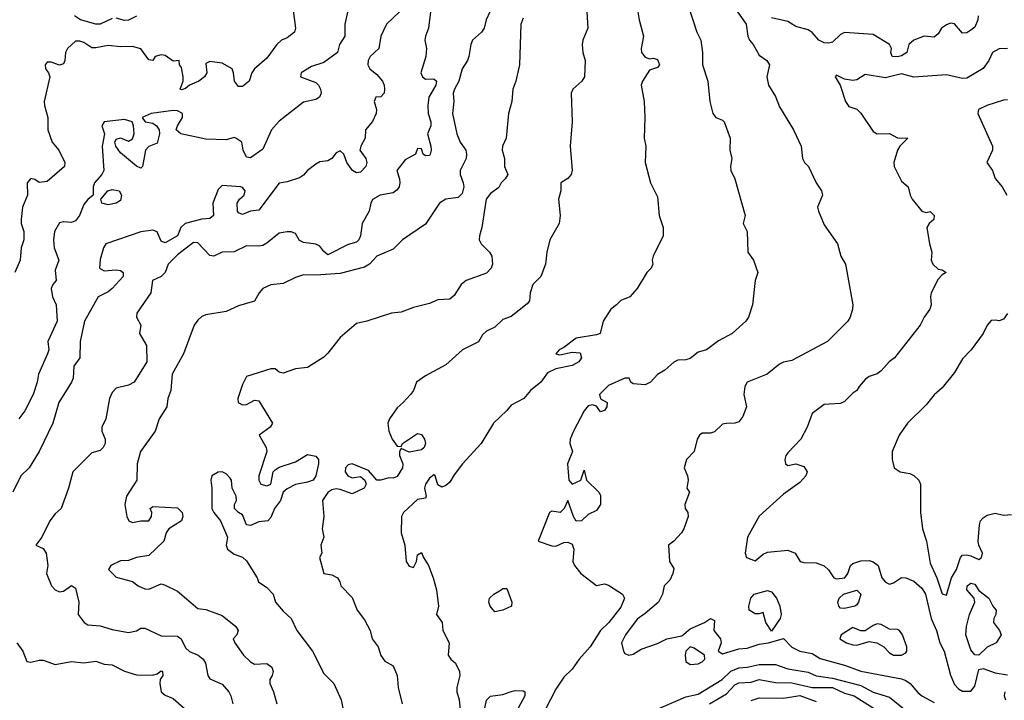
# Model space of a CAD drawing. Header units: metres. Extents: x -46681 to -43747, y -240911 to -237677.
# Tile 604 of 656: x -45928 to -45807, y -238532 to -238448. Entities that reach past the tile are written whole.
import ezdxf

# ---------------------------------------------------------------- set-up
doc = ezdxf.new("R2010")
doc.units = ezdxf.units.M
doc.layers.add('CONTOUR_INDEX', color=1, linetype='Continuous')
doc.layers.add('CONTOUR_INTER', color=3, linetype='Continuous')

msp = doc.modelspace()

# ---------------------------------------------------------------- linework, layer by layer
at = {"layer": 'CONTOUR_INDEX'}
for points, elevation in [([(-45888.06, -238447.02), (-45888.52, -238449.02), (-45888.53, -238450.52), (-45889.16, -238451.52), (-45889.44, -238452.52), (-45891.1, -238453.75), (-45892.6, -238454.22), (-45893.87, -238455.02), (-45893.98, -238455.52), (-45892.1, -238456.21), (-45891.77, -238456.52), (-45891.51, -238457.02), (-45891.43, -238457.52), (-45891.64, -238458.02), (-45892.1, -238458.29), (-45893.6, -238458.61), (-45896.6, -238460.96), (-45897.52, -238462.02), (-45898.6, -238464.41), (-45900.1, -238465.46), (-45900.6, -238465.38), (-45901.01, -238464.52), (-45901.17, -238463.52), (-45901.91, -238463.02), (-45902.1, -238462.96), (-45903.1, -238463.25), (-45905.6, -238463.16), (-45908.67, -238462.52), (-45909.25, -238462.02), (-45909.09, -238461.52), (-45908.46, -238460.52), (-45908.45, -238460.02), (-45909.1, -238459.7), (-45909.6, -238459.64), (-45912.32, -238460.02), (-45913.41, -238460.52), (-45913.05, -238461.02), (-45912.1, -238461.18), (-45911.66, -238461.52), (-45911.33, -238462.02), (-45911.28, -238462.52), (-45911.6, -238463.64), (-45912.6, -238464.07), (-45913.01, -238464.52), (-45913.38, -238466.52), (-45913.6, -238466.71), (-45914.1, -238466.47), (-45916.1, -238464.85), (-45916.66, -238464.02), (-45916.8, -238463.52), (-45916.6, -238463.17), (-45916.1, -238463), (-45915.1, -238463.41), (-45914.6, -238463.14), (-45914.39, -238462.52), (-45914.48, -238461.52), (-45914.67, -238461.02), (-45915.6, -238460.76), (-45918.1, -238461.04), (-45918.36, -238461.52), (-45918.04, -238462.52), (-45918.33, -238464.02), (-45918.13, -238467.02), (-45918.4, -238467.52), (-45919.3, -238468.52), (-45919.46, -238469.02), (-45919.44, -238470.02), (-45920.1, -238470.56), (-45920.6, -238471.18), (-45921.14, -238472.52), (-45921.6, -238473.2), (-45922.1, -238473.38), (-45923.1, -238473.33), (-45923.6, -238473.44), (-45924.19, -238474.52), (-45924.31, -238475.52), (-45924.24, -238476.52), (-45923.65, -238478.02), (-45924.1, -238479.24), (-45924.01, -238480.52), (-45924.42, -238481.02), (-45924.61, -238481.52), (-45924.45, -238482.52), (-45924.01, -238483.52), (-45923.88, -238485.52), (-45925.03, -238488.02), (-45924.89, -238489.02), (-45925.04, -238489.52), (-45926.17, -238492.02), (-45926.32, -238493.02), (-45926.81, -238494.52), (-45927.85, -238496.52), (-45928.58, -238497.52)], 100), ([(-45858.79, -238447.52), (-45858.68, -238449.52), (-45859.28, -238451.02), (-45859.34, -238451.52), (-45859.29, -238452.52), (-45858.99, -238453.52), (-45859.07, -238455.52), (-45859.39, -238456.02), (-45860.49, -238457.02), (-45860.69, -238457.52), (-45860.58, -238461.02), (-45860.85, -238464.02), (-45860.59, -238467.02), (-45860.72, -238467.52), (-45861.1, -238467.99), (-45861.97, -238468.52), (-45861.97, -238469.52), (-45862.26, -238470.52), (-45862.04, -238472.52), (-45862.17, -238473.52), (-45863.31, -238475.52), (-45863.7, -238477.02), (-45863.85, -238478.52), (-45864.43, -238480.02), (-45865.43, -238481.02), (-45865.73, -238482.02), (-45865.83, -238483.02), (-45866.1, -238483.38), (-45868.1, -238484.92), (-45869.1, -238485.32), (-45870.1, -238486.25), (-45871.1, -238486.73), (-45871.6, -238487.19), (-45872.1, -238488.05), (-45874.06, -238489.02), (-45876.1, -238490.86), (-45878.6, -238492.23), (-45879.7, -238493.02), (-45880.09, -238494.02), (-45880.45, -238494.52), (-45881.35, -238495.52), (-45882.1, -238496.14), (-45883.02, -238497.52), (-45883.24, -238498.02), (-45883.13, -238499.02), (-45882.69, -238500.02), (-45882.1, -238500.86), (-45881.6, -238500.9), (-45881.43, -238500.52), (-45879.6, -238499.29), (-45879.1, -238499.42), (-45878.74, -238500.02), (-45878.61, -238500.52), (-45878.79, -238501.02), (-45879.1, -238501.3), (-45880.6, -238501.6), (-45881.6, -238501.13), (-45881.79, -238501.52), (-45881.8, -238502.02), (-45881.41, -238503.02), (-45881.45, -238503.52), (-45882.1, -238504.59), (-45882.6, -238504.78), (-45883.1, -238504.74), (-45884.1, -238505.04), (-45884.6, -238505.05), (-45885.6, -238503.87), (-45887.6, -238503.04), (-45888.1, -238503.14), (-45888.43, -238503.52), (-45888.48, -238504.02), (-45888.15, -238504.52), (-45887.6, -238504.77), (-45886.6, -238504.58), (-45886.06, -238505.02), (-45885.89, -238505.52), (-45886.16, -238506.02), (-45887.6, -238506.7), (-45889.1, -238506.2), (-45889.6, -238506.12), (-45890.1, -238506.21), (-45890.6, -238506.57), (-45891.26, -238507.52), (-45891.09, -238509.52), (-45891.31, -238511.02), (-45891.11, -238512.02), (-45891.46, -238513.02), (-45891.35, -238514.02), (-45891.64, -238514.52), (-45891.12, -238516.52), (-45890.1, -238516.66), (-45889.42, -238517.02), (-45889.13, -238517.52), (-45889.02, -238518.02), (-45887.6, -238519.46), (-45887.02, -238521.02), (-45886.1, -238522.2), (-45885.39, -238523.52), (-45885.17, -238524.52), (-45884.42, -238525.52), (-45884.1, -238526.59), (-45883.6, -238527.26), (-45882.6, -238527.84), (-45882.28, -238528.52), (-45882.08, -238529.02), (-45881.95, -238530.52), (-45881.46, -238532.52)], 95), ([(-45807.1, -238458.33), (-45807.6, -238458.36), (-45809.64, -238459.02), (-45810.65, -238459.52), (-45810.74, -238460.02), (-45808.92, -238464.02), (-45808.92, -238464.52), (-45809.62, -238466.02), (-45808.92, -238467.02), (-45808.6, -238467.99), (-45807.74, -238469.02), (-45807.18, -238470.02)], 90), ([(-45917.64, -238469.52), (-45917.1, -238469.36), (-45916.26, -238469.52), (-45915.98, -238470.02), (-45916.1, -238470.7), (-45916.6, -238471.04), (-45917.6, -238471.21), (-45918.38, -238471.02), (-45918.5, -238470.52), (-45917.64, -238469.52)], 100), ([(-45807.1, -238484.59), (-45807.6, -238485.28), (-45808.1, -238485.49), (-45808.6, -238485.37), (-45809.1, -238485.45), (-45809.6, -238486), (-45810.1, -238487.02), (-45811.57, -238489.02), (-45812.6, -238490.13), (-45813.6, -238491.83), (-45815.1, -238493.71), (-45816.1, -238494.55), (-45817.1, -238495.77), (-45819.37, -238498.02), (-45820.39, -238499.52), (-45821.27, -238501.52), (-45821.27, -238502.52), (-45821, -238503.52), (-45820.28, -238504.02), (-45819.1, -238504.21), (-45818.6, -238504.45), (-45817.98, -238505.02), (-45817.77, -238505.52), (-45817.79, -238509.02), (-45817.52, -238511.02), (-45817.04, -238512.52), (-45816.6, -238515.22), (-45815.79, -238517.02), (-45815.1, -238519), (-45814.6, -238519.17), (-45813.97, -238517.02), (-45813.34, -238516.02), (-45812.85, -238514.52), (-45812.6, -238514.26), (-45812.1, -238514.2), (-45811.6, -238514.33), (-45810.6, -238514.8), (-45810.29, -238514.52), (-45810.15, -238514.02), (-45810.61, -238513.02), (-45810.71, -238512.52), (-45810.52, -238510.52), (-45810.4, -238510.02), (-45810.1, -238509.66), (-45809.6, -238509.34), (-45808.6, -238509.11), (-45807.6, -238509.34), (-45806.6, -238509.26)], 90), ([(-45838.6, -238532.09), (-45837.6, -238531.78), (-45834.6, -238531.82), (-45832.6, -238531.5), (-45830.6, -238532.24)], 95)]:
    msp.add_lwpolyline(points, dxfattribs=dict(at, elevation=elevation))
at = {"layer": 'CONTOUR_INTER'}
for points, elevation in [([(-45847.86, -238442.02), (-45845.28, -238450.02), (-45844.79, -238451.02), (-45844.56, -238452.52), (-45844.57, -238454.02), (-45843.91, -238456.02), (-45843.68, -238458.52), (-45843.3, -238460.02), (-45842.92, -238460.52), (-45842.1, -238460.84), (-45841.92, -238461.02), (-45841.16, -238463.02), (-45841.22, -238464.52), (-45840.98, -238465.52), (-45841.13, -238466.52), (-45841.08, -238467.02), (-45840.59, -238468.02), (-45839.31, -238472.52), (-45839.59, -238473.52), (-45839.08, -238474.52), (-45839, -238477.02), (-45838.31, -238478.02), (-45837.76, -238479.52), (-45838.08, -238480.52), (-45838.41, -238483.52), (-45838.93, -238485.02), (-45839.26, -238485.52), (-45840.93, -238487.02), (-45842.6, -238487.94), (-45844.06, -238489.02), (-45845.1, -238489.31), (-45846.1, -238490.11), (-45846.6, -238490.28), (-45847.6, -238490.3), (-45848.1, -238490.56), (-45849.19, -238491.52), (-45850.1, -238492.08), (-45850.96, -238493.02), (-45851.6, -238493.34), (-45853.1, -238493.21), (-45853.39, -238493.02), (-45853.6, -238492.5), (-45854.1, -238492.53), (-45856.1, -238493.41), (-45857.23, -238494.52), (-45857.1, -238495.05), (-45856.29, -238495.52), (-45856.31, -238496.02), (-45856.6, -238496.49), (-45857.1, -238496.65), (-45857.6, -238495.96), (-45858.1, -238495.79), (-45858.6, -238495.91), (-45859.1, -238496.53), (-45860.43, -238499.02), (-45860.83, -238500.02), (-45860.87, -238500.52), (-45860.53, -238501.52), (-45861.17, -238503.02), (-45861.01, -238505.02), (-45860.6, -238505.53), (-45859.5, -238505.02), (-45859.1, -238503.83), (-45858.83, -238505.02), (-45857.29, -238506.52), (-45857.1, -238506.89), (-45857.11, -238508.02), (-45857.6, -238508.76), (-45858.6, -238509.25), (-45859.44, -238510.02), (-45860.1, -238510.09), (-45860.44, -238509.52), (-45861.12, -238507.52), (-45861.56, -238508.52), (-45862.07, -238509.02), (-45863.1, -238508.83), (-45863.36, -238509.02), (-45864.77, -238512.52), (-45863.1, -238513.1), (-45862.6, -238513.14), (-45861.6, -238512.69), (-45861.1, -238512.64), (-45860.6, -238512.88), (-45860.39, -238513.52), (-45860.5, -238515.02), (-45860.28, -238515.52), (-45859.54, -238516.52), (-45857.6, -238517.96), (-45856.6, -238517.75), (-45856.1, -238517.93), (-45854.39, -238519.02), (-45854.16, -238519.52), (-45854.6, -238520.63), (-45856.09, -238522.52), (-45857.1, -238523.51), (-45858.36, -238525.52), (-45859.73, -238527.02), (-45860.6, -238528.26), (-45861.6, -238529.25), (-45862.6, -238530.72), (-45864.56, -238534.52)], 93), ([(-45852.86, -238445.52), (-45852.34, -238448.52), (-45851.8, -238450.52), (-45852.09, -238452.02), (-45852.07, -238452.52), (-45851.6, -238453.09), (-45851.1, -238453.31), (-45850.6, -238453.21), (-45850.1, -238453.39), (-45849.87, -238454.02), (-45850.1, -238454.37), (-45851.1, -238454.67), (-45851.95, -238456.02), (-45852.09, -238456.52), (-45851.75, -238458.52), (-45851.67, -238460.52), (-45851.75, -238463.02), (-45851.52, -238464.02), (-45851.6, -238466.02), (-45850.96, -238468.52), (-45850.1, -238470.24), (-45849.89, -238472.52), (-45849.41, -238474.02), (-45849.4, -238475.02), (-45850.65, -238477.52), (-45850.76, -238478.02), (-45850.69, -238478.52), (-45850.88, -238479.02), (-45851.4, -238479.52), (-45852.59, -238481.52), (-45853.49, -238482.52), (-45854.6, -238482.96), (-45855.12, -238483.52), (-45855.83, -238484.02), (-45856.76, -238485.52), (-45857.16, -238487.02), (-45857.6, -238487.21), (-45860.1, -238487.6), (-45861.6, -238488.74), (-45862.19, -238489.02), (-45862.6, -238489.52), (-45862.1, -238489.63), (-45860.6, -238489.3), (-45859.6, -238489.42), (-45859.44, -238490.02), (-45859.76, -238490.52), (-45860.6, -238490.96), (-45862.6, -238491.38), (-45863.6, -238491.84), (-45864.45, -238493.02), (-45865.69, -238494.02), (-45866.54, -238495.02), (-45868.1, -238495.83), (-45868.6, -238496.49), (-45870.27, -238498.02), (-45871.76, -238500.52), (-45874.07, -238503.02), (-45875.1, -238504.38), (-45875.6, -238505.3), (-45876.1, -238505.71), (-45876.6, -238505.91), (-45877.1, -238505.61), (-45877.4, -238504.52), (-45877.6, -238504.38), (-45878.1, -238504.78), (-45878.6, -238505.52), (-45878.75, -238506.02), (-45878.52, -238507.02), (-45878.6, -238507.26), (-45879.6, -238507.4), (-45881.32, -238509.02), (-45881.56, -238509.52), (-45881.61, -238511.52), (-45881.15, -238513.02), (-45880.97, -238515.02), (-45880.6, -238515.58), (-45880.1, -238515.78), (-45879.7, -238515.02), (-45879.6, -238514.2), (-45879.1, -238513.94), (-45878.87, -238514.52), (-45878.22, -238515.52), (-45877.66, -238517.02), (-45877.27, -238518.52), (-45877.03, -238520.52), (-45877.25, -238521.52), (-45876.56, -238522.52), (-45876.46, -238523.52), (-45875.7, -238525.02), (-45875.81, -238526.52), (-45875.48, -238527.02), (-45874.92, -238527.52), (-45874.43, -238528.52), (-45874.38, -238529.02), (-45874.74, -238530.52), (-45874.74, -238531.02), (-45874.47, -238532.02), (-45874.28, -238534.02)], 94), ([(-45881.79, -238447.52), (-45883.38, -238449.02), (-45884.11, -238450.52), (-45884.35, -238452.02), (-45885.42, -238453.02), (-45885.67, -238453.52), (-45885.68, -238454.02), (-45885.46, -238454.52), (-45884.6, -238455.2), (-45883.9, -238456.02), (-45883.68, -238456.52), (-45883.66, -238457.02), (-45883.68, -238457.52), (-45884.1, -238457.98), (-45884.71, -238458.02), (-45884.9, -238458.52), (-45884.62, -238459.52), (-45884.65, -238460.02), (-45885.1, -238460.99), (-45885.98, -238462.02), (-45886.03, -238463.02), (-45886.57, -238464.02), (-45886.66, -238464.52), (-45885.93, -238465.52), (-45885.83, -238466.02), (-45885.95, -238466.52), (-45886.6, -238467.21), (-45887.1, -238467.31), (-45887.59, -238467.02), (-45888.26, -238466.02), (-45888.65, -238465.02), (-45889.1, -238464.6), (-45889.6, -238464.83), (-45890.1, -238465.55), (-45890.6, -238465.82), (-45891.6, -238465.93), (-45892.1, -238466.22), (-45893.1, -238467.02), (-45893.6, -238467.6), (-45894.1, -238467.9), (-45895.6, -238468.41), (-45896.6, -238468.57), (-45899.1, -238471.88), (-45900.1, -238472.01), (-45901.1, -238472.41), (-45901.6, -238472.22), (-45901.7, -238472.02), (-45901.74, -238471.02), (-45901.45, -238470.52), (-45900.9, -238470.02), (-45900.75, -238469.52), (-45901.1, -238469.08), (-45901.31, -238469.02), (-45903.6, -238468.86), (-45904.1, -238469.34), (-45904.72, -238471.02), (-45904.66, -238472.52), (-45905.1, -238472.9), (-45906.1, -238472.99), (-45908.13, -238473.52), (-45908.68, -238474.02), (-45909.1, -238475.05), (-45910.6, -238475.91), (-45911.1, -238475.68), (-45911.6, -238474.54), (-45912.1, -238474.34), (-45913.6, -238474.56), (-45917.89, -238476.02), (-45918.17, -238476.52), (-45918.6, -238477.92), (-45918.65, -238479.02), (-45918.1, -238479.34), (-45916.6, -238479.2), (-45916.1, -238479.27), (-45915.76, -238479.52), (-45915.77, -238480.02), (-45917.1, -238481.52), (-45917.6, -238481.91), (-45918.82, -238482.52), (-45920.51, -238485.52), (-45921.05, -238488.02), (-45921.07, -238490.02), (-45921.84, -238491.02), (-45921.9, -238492.52), (-45922.1, -238492.99), (-45923.66, -238495.52), (-45924.41, -238498.02), (-45926.07, -238501.52), (-45927.32, -238503.52), (-45928.33, -238504.52), (-45929.3, -238506.52)], 99), ([(-45894.89, -238447.02), (-45894.6, -238449.52), (-45894.71, -238450.02), (-45895.6, -238450.73), (-45896.32, -238451.02), (-45896.86, -238451.52), (-45898.1, -238453.2), (-45899.61, -238454.52), (-45899.95, -238455.02), (-45900.29, -238456.02), (-45901.1, -238456.71), (-45901.6, -238456.68), (-45902.08, -238456.02), (-45902.19, -238455.02), (-45902.37, -238454.52), (-45903.6, -238453.82), (-45905.1, -238453.63), (-45905.6, -238453.88), (-45905.48, -238455.02), (-45905.75, -238455.52), (-45906.48, -238456.02), (-45907.59, -238456.52), (-45908.1, -238456.93), (-45908.6, -238457.12), (-45908.76, -238457.02), (-45908.38, -238456.02), (-45908.37, -238455.52), (-45908.6, -238454.38), (-45908.82, -238454.02), (-45908.86, -238453.52), (-45909.6, -238453.58), (-45910.6, -238452.89), (-45911.1, -238452.79), (-45911.84, -238453.02), (-45912.1, -238453.51), (-45912.6, -238453.4), (-45913.6, -238452.08), (-45914.6, -238451.79), (-45916.1, -238451.83), (-45917.6, -238451.64), (-45919.1, -238451.94), (-45919.6, -238451.94), (-45920.6, -238451.3), (-45921.1, -238451.12), (-45921.6, -238451.12), (-45922.6, -238452.03), (-45922.85, -238452.52), (-45922.91, -238453.52), (-45923.1, -238453.9), (-45923.6, -238454.06), (-45924.6, -238453.72), (-45925.1, -238453.7), (-45925.35, -238454.02), (-45925.29, -238454.52), (-45924.93, -238455.02), (-45924.79, -238455.52), (-45925.46, -238458.52), (-45925.44, -238459.02), (-45925.03, -238460.52), (-45925.01, -238462.02), (-45924.47, -238463.52), (-45923.65, -238464.52), (-45922.94, -238466.02), (-45922.98, -238466.52), (-45925.1, -238468.35), (-45926.1, -238468.48), (-45926.6, -238468.11), (-45927.1, -238467.99), (-45927.54, -238468.52), (-45927.52, -238470.02), (-45928.13, -238471.52), (-45928.28, -238473.02), (-45928.29, -238473.52), (-45927.98, -238474.52), (-45927.95, -238475.52), (-45928.3, -238476.52), (-45928.43, -238478.02), (-45929.07, -238479.52)], 101), ([(-45878.01, -238447.52), (-45878.23, -238449.52), (-45878.61, -238450.52), (-45878.67, -238451.02), (-45878.49, -238452.02), (-45878.55, -238453.02), (-45879.18, -238455.02), (-45878.99, -238455.52), (-45878.6, -238455.8), (-45877.6, -238455.74), (-45877.26, -238456.02), (-45877.32, -238456.52), (-45878.19, -238458.02), (-45878.34, -238459.02), (-45878.27, -238460.02), (-45877.95, -238461.02), (-45877.96, -238461.52), (-45878.38, -238462.52), (-45877.97, -238464.02), (-45877.91, -238464.52), (-45878.02, -238465.02), (-45878.1, -238465.16), (-45878.6, -238465.21), (-45878.91, -238465.02), (-45879.1, -238464.34), (-45879.6, -238464.29), (-45879.84, -238465.02), (-45881.1, -238465.71), (-45882.12, -238467.02), (-45881.79, -238468.02), (-45881.75, -238468.52), (-45881.84, -238469.02), (-45882.1, -238469.4), (-45882.6, -238469.74), (-45884.18, -238470.02), (-45885.1, -238470.56), (-45885.32, -238471.02), (-45885.53, -238472.02), (-45886.37, -238473.52), (-45886.6, -238475.02), (-45886.79, -238475.52), (-45887.1, -238475.82), (-45888.1, -238476.1), (-45890.6, -238477.36), (-45891.1, -238476.97), (-45891.6, -238476.32), (-45892.1, -238476.07), (-45893.6, -238475.87), (-45894.1, -238475.61), (-45894.6, -238474.76), (-45895.1, -238474.56), (-45895.6, -238474.53), (-45896.6, -238474.71), (-45898.1, -238475.93), (-45898.6, -238476.2), (-45899.1, -238476.3), (-45900.6, -238476.28), (-45902.1, -238477.01), (-45903.6, -238477.05), (-45904.6, -238477.51), (-45905.1, -238477.43), (-45906.6, -238475.88), (-45907.1, -238475.87), (-45909.1, -238477.35), (-45910.21, -238478.52), (-45910.6, -238479.55), (-45911.1, -238480.03), (-45912.17, -238480.52), (-45912.36, -238482.02), (-45914.07, -238484.52), (-45914.11, -238485.02), (-45913.6, -238486.02), (-45913.76, -238487.02), (-45912.91, -238488.52), (-45912.85, -238490.52), (-45914.41, -238493.02), (-45915.1, -238493.37), (-45916.6, -238493.72), (-45917.1, -238494.27), (-45917.43, -238495.02), (-45917.88, -238497.52), (-45918.39, -238498.52), (-45918.37, -238499.02), (-45917.99, -238500.02), (-45917.99, -238500.52), (-45918.2, -238501.02), (-45918.6, -238501.4), (-45919.6, -238501.68), (-45921.94, -238504.02), (-45922.48, -238506.02), (-45923.38, -238508.52), (-45924.1, -238509.17), (-45924.77, -238510.02), (-45925.74, -238512.02), (-45926.48, -238513.02), (-45925.6, -238513.43), (-45925.24, -238514.02), (-45925, -238515.52), (-45925.17, -238516.52), (-45924.57, -238518.02), (-45924.1, -238518.49), (-45923.6, -238518.76), (-45923.1, -238518.66), (-45922.1, -238517.99), (-45921.6, -238518.3), (-45921.19, -238520.02), (-45921.29, -238521.52), (-45920.55, -238522.52), (-45920.1, -238522.81), (-45918.6, -238522.94), (-45917.1, -238523.39), (-45915.1, -238523.76), (-45914.1, -238523.53), (-45913.6, -238523.2), (-45913.1, -238523.21), (-45911.1, -238524.16), (-45909.1, -238524.21), (-45908.65, -238524.52), (-45908.1, -238525.64), (-45907.6, -238526.07), (-45906.55, -238526.52), (-45905.91, -238527.02), (-45905.66, -238527.52), (-45905.37, -238529.02), (-45905.1, -238529.43), (-45903.6, -238530.08), (-45902.78, -238531.02), (-45902.51, -238531.52), (-45902.29, -238532.52)], 98), ([(-45917.1, -238448.34), (-45918.6, -238449.04), (-45919.1, -238449.03), (-45921.01, -238448.52), (-45921.73, -238448.02)], 102), ([(-45870.69, -238447.52), (-45871.17, -238448.52), (-45871.4, -238449.52), (-45871.71, -238450.02), (-45872.85, -238451.02), (-45873.04, -238451.52), (-45873.28, -238453.02), (-45873.46, -238453.52), (-45874.11, -238454.52), (-45874.52, -238456.02), (-45875.06, -238457.02), (-45875.19, -238457.52), (-45875.13, -238458.52), (-45875.27, -238460.02), (-45874.77, -238462.52), (-45874.34, -238463.52), (-45873.65, -238464.52), (-45873.55, -238465.02), (-45873.6, -238465.55), (-45874.35, -238467.02), (-45874.34, -238467.52), (-45873.97, -238468.52), (-45873.91, -238469.02), (-45874.1, -238469.83), (-45874.6, -238470.34), (-45876.1, -238470.51), (-45876.9, -238471.02), (-45878.6, -238473.62), (-45881.42, -238475.52), (-45882.6, -238476.66), (-45884.6, -238477.55), (-45885.48, -238478.52), (-45886.1, -238478.87), (-45889.1, -238479.66), (-45892.1, -238479.87), (-45893.6, -238479.84), (-45894.6, -238480.15), (-45896.1, -238480.88), (-45897.6, -238481.06), (-45898.61, -238481.52), (-45899.05, -238482.02), (-45899.6, -238483.06), (-45901.6, -238483.62), (-45903.1, -238484.32), (-45905.6, -238484.75), (-45906.1, -238484.94), (-45906.6, -238485.37), (-45907.02, -238486.02), (-45908.33, -238489.52), (-45909.72, -238492.02), (-45909.91, -238494.02), (-45910.26, -238495.02), (-45910.38, -238496.02), (-45911.33, -238497.52), (-45911.82, -238499.02), (-45913.61, -238501.52), (-45914.05, -238503.02), (-45914.07, -238505.02), (-45915.33, -238507.02), (-45915.56, -238508.02), (-45915.3, -238509.52), (-45915.05, -238510.02), (-45914.6, -238510.22), (-45913.6, -238510.04), (-45912.6, -238510.03), (-45912.26, -238509.52), (-45912.23, -238509.02), (-45912.43, -238508.52), (-45912.1, -238508.29), (-45909.1, -238508.43), (-45908.52, -238509.02), (-45908.42, -238509.52), (-45908.58, -238510.02), (-45910.16, -238511.02), (-45910.46, -238511.52), (-45910.76, -238512.52), (-45912.6, -238514.27), (-45914.1, -238514.52), (-45915.1, -238514.91), (-45916.1, -238514.95), (-45917.29, -238515.52), (-45917.56, -238516.02), (-45916.6, -238516.96), (-45914.6, -238517.47), (-45913.9, -238518.02), (-45913.1, -238518.4), (-45912.6, -238518.41), (-45911.1, -238517.78), (-45910.6, -238517.95), (-45909.1, -238518.66), (-45906.6, -238520.81), (-45905.6, -238520.92), (-45903.6, -238521.65), (-45901.9, -238523.02), (-45901.61, -238523.52), (-45901.78, -238524.02), (-45902.25, -238524.52), (-45902.04, -238525.02), (-45900.98, -238526.52), (-45900.1, -238527.35), (-45899.6, -238527.64), (-45898.1, -238527.56), (-45897.5, -238528.02), (-45897.33, -238528.52), (-45897.44, -238529.02), (-45897.73, -238529.52), (-45897.75, -238530.02), (-45897.27, -238531.02), (-45896.88, -238532.52)], 97), ([(-45914.1, -238448.05), (-45915.1, -238448.53), (-45915.6, -238448.57), (-45916.6, -238448.32)], 102), ([(-45840.28, -238447.52), (-45839.19, -238449.02), (-45839.01, -238450.52), (-45838.78, -238451.02), (-45838.34, -238451.52), (-45837.6, -238452.86), (-45836.68, -238453.52), (-45836.33, -238454.02), (-45836.66, -238455.52), (-45836.46, -238456.52), (-45835.6, -238457.92), (-45835.1, -238459.19), (-45833.39, -238462.02), (-45832.46, -238464.02), (-45832.28, -238465.52), (-45832.02, -238466.02), (-45831.53, -238466.52), (-45830.62, -238468.52), (-45829.94, -238469.52), (-45829.83, -238470.02), (-45830.42, -238471.52), (-45830.32, -238472.02), (-45829.6, -238473.7), (-45827.99, -238476.02), (-45827.59, -238477.52), (-45826.98, -238478.52), (-45826.11, -238483.52), (-45826.14, -238484.02), (-45826.43, -238485.02), (-45826.71, -238485.52), (-45829.21, -238488.02), (-45833.6, -238490.35), (-45834.6, -238490.54), (-45835.1, -238490.78), (-45836.61, -238492.02), (-45839.08, -238493.02), (-45839.36, -238493.52), (-45839.51, -238494.52), (-45839.17, -238496.02), (-45839.6, -238497.2), (-45840.1, -238497.87), (-45840.6, -238498.05), (-45841.6, -238498.06), (-45842.1, -238498.18), (-45843.1, -238499.1), (-45843.6, -238499.27), (-45844.6, -238499.26), (-45844.95, -238499.52), (-45845.21, -238500.02), (-45845.61, -238501.52), (-45846.55, -238502.52), (-45846.83, -238503.52), (-45846.4, -238504.52), (-45846.34, -238505.02), (-45846.48, -238506.02), (-45846.17, -238506.52), (-45846.75, -238508.02), (-45846.68, -238508.52), (-45846.37, -238509.02), (-45846.35, -238509.52), (-45846.85, -238511.02), (-45847.14, -238511.52), (-45848.1, -238512.55), (-45848.76, -238513.02), (-45848.63, -238515.02), (-45848.1, -238515.88), (-45848.21, -238516.52), (-45848.6, -238517.3), (-45849.27, -238518.02), (-45849.47, -238519.02), (-45849.96, -238520.02), (-45851.6, -238521.43), (-45852.6, -238522.1), (-45854.02, -238524.02), (-45854.54, -238525.02), (-45854.29, -238526.02), (-45854.1, -238526.32), (-45853.64, -238526.52), (-45853.1, -238526.41), (-45852.1, -238525.81), (-45850.1, -238525.08), (-45848.94, -238524.52), (-45847.1, -238524.14), (-45846.1, -238523.28), (-45844.31, -238522.52), (-45843.6, -238522.04), (-45843.1, -238522.26), (-45843.19, -238523.52), (-45842.37, -238524.52), (-45842.27, -238525.02), (-45842.65, -238526.02), (-45842.1, -238526.37), (-45840.1, -238525.76), (-45839.1, -238525.69), (-45837.6, -238525.16), (-45836.44, -238525.02), (-45834.6, -238524.48), (-45833.6, -238525.53), (-45832.59, -238526.02), (-45831.1, -238526.34), (-45830.1, -238526.95), (-45827.1, -238527.74), (-45825.1, -238528.51), (-45820.1, -238529.45), (-45819.6, -238529.64), (-45819.05, -238530.02), (-45818.1, -238531.13), (-45817.61, -238531.52), (-45816.1, -238532.35)], 92), ([(-45810.68, -238448.02), (-45810.75, -238448.52), (-45811.1, -238449.4), (-45811.6, -238449.78), (-45812.1, -238450.12), (-45812.6, -238450.15), (-45813.6, -238448.99), (-45814.1, -238448.93), (-45814.6, -238449.11), (-45815.19, -238449.52), (-45815.6, -238450.21), (-45816.1, -238450.63), (-45817.33, -238450.52), (-45818.6, -238451), (-45819.23, -238451.52), (-45819.44, -238452.52), (-45820.1, -238452.93), (-45820.6, -238453.07), (-45821.25, -238453.02), (-45821.41, -238452.52), (-45821.34, -238452.02), (-45821.61, -238451.52), (-45823.6, -238450.31), (-45827.1, -238450.07), (-45827.6, -238450.32), (-45828.6, -238451.26), (-45829.1, -238451.38), (-45829.6, -238451.32), (-45830.27, -238451.02), (-45831.1, -238450.08), (-45831.6, -238449.74), (-45833.1, -238449.34), (-45834.1, -238448.72), (-45836.1, -238448.25)], 92), ([(-45866.6, -238448.29), (-45866.91, -238449.02), (-45867.06, -238454.02), (-45867.49, -238456.02), (-45867.88, -238457.02), (-45868, -238458.52), (-45868.4, -238460.02), (-45868.69, -238463.02), (-45869.13, -238464.02), (-45869.18, -238464.52), (-45868.88, -238465.52), (-45868.9, -238466.52), (-45868.51, -238467.52), (-45868.8, -238468.02), (-45869.31, -238468.52), (-45869.6, -238469.11), (-45870.6, -238469.84), (-45871.16, -238470.52), (-45871.7, -238474.02), (-45871.97, -238475.02), (-45872.01, -238475.52), (-45871.77, -238476.02), (-45870.74, -238477.02), (-45870.46, -238477.52), (-45870.38, -238478.52), (-45870.55, -238479.02), (-45871.1, -238479.62), (-45873.6, -238480.53), (-45874.22, -238481.02), (-45875.1, -238482.34), (-45875.6, -238482.8), (-45877.1, -238482.89), (-45878.1, -238483.34), (-45880.1, -238483.82), (-45881.6, -238484.41), (-45882.79, -238484.52), (-45885.83, -238485.52), (-45887.1, -238485.79), (-45889.1, -238487.5), (-45890.6, -238489.45), (-45891.1, -238489.92), (-45893.1, -238491.21), (-45894.6, -238491.37), (-45896.1, -238491.91), (-45896.6, -238491.79), (-45897.1, -238491.38), (-45897.6, -238491.35), (-45900.6, -238492.32), (-45901.1, -238493.29), (-45901.65, -238495.02), (-45901.63, -238495.52), (-45901.1, -238495.78), (-45900.6, -238495.74), (-45899.6, -238495.21), (-45899.1, -238495.28), (-45897.42, -238498.02), (-45897.7, -238498.52), (-45899.04, -238499.52), (-45898.17, -238501.02), (-45898.1, -238501.52), (-45899.08, -238504.52), (-45899.08, -238505.02), (-45898.83, -238505.52), (-45898.1, -238505.72), (-45897.6, -238505.53), (-45897.34, -238504.02), (-45897.1, -238503.78), (-45896.6, -238503.46), (-45894.6, -238502.79), (-45893.1, -238501.9), (-45892.1, -238502.11), (-45891.74, -238502.52), (-45891.74, -238503.02), (-45892.09, -238504.52), (-45892.42, -238505.02), (-45893.1, -238505.29), (-45894.6, -238505.58), (-45895.6, -238506.09), (-45896.1, -238506.51), (-45896.44, -238507.52), (-45897.16, -238508.52), (-45897.6, -238509.61), (-45897.98, -238510.02), (-45899.1, -238510.16), (-45900.1, -238510.6), (-45900.6, -238510.51), (-45901.1, -238509.31), (-45901.6, -238509.02), (-45902.06, -238508.52), (-45902.07, -238508.02), (-45901.85, -238507.52), (-45901.88, -238507.02), (-45902.35, -238506.02), (-45902.44, -238505.02), (-45902.6, -238504.79), (-45903.1, -238504.28), (-45903.6, -238504.03), (-45904.1, -238504.06), (-45904.86, -238504.52), (-45904.98, -238505.02), (-45904.85, -238506.02), (-45904.85, -238508.52), (-45904.62, -238509.02), (-45903.78, -238510.02), (-45902.94, -238512.02), (-45903.1, -238513.02), (-45902.93, -238513.52), (-45902.1, -238514.11), (-45901.1, -238514.5), (-45900.6, -238514.96), (-45899.3, -238517.02), (-45899.13, -238517.52), (-45898.1, -238518.23), (-45897.34, -238519.02), (-45897.03, -238520.02), (-45896.1, -238521.13), (-45895.11, -238522.02), (-45894.41, -238523.52), (-45892.51, -238526.02), (-45891.1, -238528.8), (-45889.88, -238530.02), (-45888.95, -238532.02), (-45888.46, -238534.52)], 96), ([(-45807.1, -238452.02), (-45808.1, -238452.08), (-45808.95, -238452.52), (-45809.37, -238453.52), (-45810.1, -238454.49), (-45812.1, -238455.68), (-45812.6, -238455.72), (-45814.6, -238455.28), (-45818.6, -238455.55), (-45820.1, -238455.15), (-45822.1, -238455.65), (-45824.6, -238455.2), (-45825.6, -238455.87), (-45826.1, -238455.96), (-45827.1, -238455.8), (-45828.1, -238455.3), (-45828.25, -238455.52), (-45827.67, -238456.52), (-45827, -238458.52), (-45826.6, -238459.16), (-45825.6, -238459.46), (-45825.1, -238459.95), (-45823.6, -238462.23), (-45823.1, -238462.51), (-45821.6, -238462.48), (-45820.6, -238463), (-45819.32, -238463.02), (-45820.32, -238464.02), (-45820.62, -238464.52), (-45821.07, -238466.02), (-45821.03, -238466.52), (-45820.1, -238468.31), (-45819.31, -238469.02), (-45819.07, -238470.02), (-45818.81, -238470.52), (-45817.6, -238472.02), (-45817.1, -238472.15), (-45816.6, -238472.06), (-45816.12, -238472.52), (-45816.14, -238473.02), (-45816.7, -238473.52), (-45816.99, -238474.02), (-45816.69, -238476.02), (-45816.4, -238477.02), (-45816.49, -238478.02), (-45816.26, -238478.52), (-45815.6, -238479.14), (-45815.1, -238479.21), (-45814.62, -238479.52), (-45815.1, -238479.82), (-45815.6, -238480.36), (-45816.48, -238482.02), (-45816.57, -238482.52), (-45816.46, -238483.52), (-45816.63, -238484.02), (-45817.35, -238485.02), (-45817.82, -238486.02), (-45820.98, -238490.02), (-45821.63, -238490.52), (-45822.6, -238491.61), (-45823.1, -238491.97), (-45824.1, -238492.32), (-45824.6, -238492.67), (-45825.33, -238493.52), (-45825.59, -238494.02), (-45826.1, -238494.37), (-45827.1, -238495.39), (-45827.6, -238495.61), (-45829.6, -238495.74), (-45831.1, -238496.87), (-45831.71, -238498.52), (-45832.5, -238500.02), (-45834.1, -238501.68), (-45834.34, -238502.02), (-45834.46, -238502.52), (-45834.38, -238503.02), (-45834.1, -238503.22), (-45833.1, -238503.05), (-45832.1, -238503.38), (-45831.71, -238504.02), (-45831.87, -238504.52), (-45832.6, -238505.32), (-45834.6, -238506.74), (-45837.6, -238509.46), (-45839.05, -238512.02), (-45839.32, -238514.02), (-45839.17, -238514.52), (-45838.1, -238514.93), (-45837.1, -238514.11), (-45836.6, -238513.87), (-45834.1, -238513.64), (-45833.17, -238514.02), (-45832.57, -238515.02), (-45832.1, -238515.15), (-45830.6, -238515.19), (-45829.6, -238515.57), (-45829.1, -238516.05), (-45828.43, -238517.02), (-45828.1, -238517.17), (-45827.06, -238517.02), (-45826.7, -238516.52), (-45826.38, -238515.52), (-45826.1, -238515.26), (-45825.1, -238514.95), (-45824.1, -238514.9), (-45823.6, -238515.05), (-45823, -238515.52), (-45822.54, -238517.02), (-45822.1, -238517.57), (-45821.6, -238517.8), (-45821.1, -238517.65), (-45820.1, -238516.98), (-45819.6, -238517.03), (-45818.6, -238517.43), (-45817.6, -238518.31), (-45817.17, -238519.02), (-45816.46, -238522.02), (-45815.82, -238523.52), (-45815.4, -238525.02), (-45814.87, -238526.02), (-45814.1, -238528.99), (-45813.6, -238530.14), (-45813.1, -238530.68), (-45812.6, -238530.95), (-45811.6, -238530.94), (-45811.1, -238530.32), (-45810.6, -238528.3), (-45810.1, -238528.18), (-45808.6, -238528.7), (-45807.1, -238528.94)], 91), ([(-45812.03, -238518.02), (-45811.6, -238517.69), (-45811.1, -238517.79), (-45810.6, -238518.6), (-45809.39, -238519.52), (-45808.91, -238520.52), (-45808.48, -238521.02), (-45808.53, -238521.52), (-45808.79, -238522.02), (-45808.8, -238522.52), (-45808.06, -238523.52), (-45807.87, -238524.02), (-45808.48, -238525.02), (-45809.6, -238525.53), (-45810.6, -238526.55), (-45811.1, -238526.49), (-45811.6, -238525.87), (-45812.22, -238524.02), (-45812.12, -238523.02), (-45811.75, -238521.52), (-45811.12, -238520.02), (-45811.19, -238519.52), (-45812.1, -238518.52), (-45812.03, -238518.02)], 91), ([(-45869.31, -238518.52), (-45869.1, -238518.36), (-45868.6, -238518.34), (-45867.99, -238520.02), (-45868.03, -238520.52), (-45869.1, -238521.02), (-45870.1, -238521.2), (-45870.68, -238520.52), (-45870.82, -238520.02), (-45870.76, -238519.52), (-45870.22, -238519.02), (-45869.31, -238518.52)], 94), ([(-45838.23, -238519.02), (-45836.6, -238518.59), (-45836.1, -238518.75), (-45835.49, -238519.52), (-45835.08, -238520.52), (-45834.92, -238521.52), (-45835.01, -238522.02), (-45836.1, -238523.59), (-45836.8, -238522.52), (-45837.1, -238521.27), (-45837.6, -238521.45), (-45838.1, -238521.45), (-45838.85, -238521.02), (-45838.87, -238520.52), (-45838.65, -238519.52), (-45838.23, -238519.02)], 92), ([(-45827.24, -238519.02), (-45825.6, -238518.54), (-45825.12, -238519.02), (-45825.38, -238520.02), (-45825.6, -238520.34), (-45825.86, -238520.52), (-45827.1, -238520.81), (-45827.6, -238520.77), (-45827.83, -238520.52), (-45827.92, -238520.02), (-45827.79, -238519.52), (-45827.24, -238519.02)], 92), ([(-45823.6, -238522.88), (-45824.6, -238523.53), (-45825.1, -238523.56), (-45826.1, -238523.13), (-45827.54, -238524.02), (-45827.7, -238524.52), (-45826.87, -238525.02), (-45826.1, -238525.28), (-45825.6, -238525.31), (-45824.1, -238524.85), (-45823.13, -238525.02), (-45822.28, -238525.52), (-45821.6, -238526.25), (-45821.1, -238526.55), (-45820.1, -238526.52), (-45819.6, -238526.24), (-45819.45, -238526.02), (-45819.45, -238525.52), (-45820, -238524.02), (-45820.36, -238523.52), (-45820.6, -238523.37), (-45821.6, -238523.35), (-45822.6, -238522.78), (-45823.1, -238522.7), (-45823.6, -238522.88)], 91), ([(-45928.81, -238525.02), (-45928.09, -238526.02), (-45927.6, -238527.32), (-45927.1, -238527.39), (-45926.1, -238527.13), (-45925.6, -238527.13), (-45924.1, -238527.69), (-45922.1, -238527.29), (-45920.6, -238527.49), (-45919.1, -238527.28), (-45918.1, -238527.65), (-45917.1, -238527.73), (-45915.6, -238528.49), (-45914.1, -238528.95), (-45912.1, -238528.98), (-45911.6, -238528.83), (-45911.1, -238528.45), (-45910.94, -238528.52), (-45910.87, -238529.02), (-45911.2, -238529.52), (-45911.26, -238530.02), (-45911.08, -238531.02), (-45910.6, -238531.43), (-45909.6, -238531.85), (-45908.28, -238533.02)], 99), ([(-45846.1, -238525.49), (-45846.6, -238526.02), (-45846.69, -238526.52), (-45846.6, -238527.3), (-45846.1, -238527.67), (-45845.1, -238527.58), (-45844.6, -238527.34), (-45844.3, -238527.02), (-45844.34, -238526.52), (-45845.6, -238525.66), (-45846.1, -238525.49)], 92), ([(-45850.6, -238533.38), (-45846.6, -238531.63), (-45845.1, -238531.33), (-45842.15, -238529.52), (-45841.1, -238528.51), (-45840.1, -238528.09), (-45839.1, -238528.02), (-45837.6, -238527.67), (-45835.6, -238527.69), (-45834.1, -238528.22), (-45831.6, -238528.63), (-45830.6, -238529.05), (-45828.6, -238529.35), (-45825.1, -238530.24), (-45823.6, -238531.09), (-45821.6, -238531.67), (-45818.09, -238534.52)], 93), ([(-45843.7, -238532.52), (-45841.6, -238531.26), (-45840.6, -238530.18), (-45840.1, -238529.91), (-45838.6, -238529.84), (-45837.6, -238529.5), (-45835.6, -238529.9), (-45833.6, -238529.92), (-45831.1, -238530.48), (-45828.6, -238530.5), (-45827.1, -238531.18), (-45825.95, -238531.52), (-45821.24, -238534.52)], 94), ([(-45868.22, -238531.02), (-45867.6, -238530.86), (-45866.6, -238530.91), (-45866.39, -238531.02), (-45866.39, -238531.52), (-45867.21, -238533.02), (-45867.49, -238534.52), (-45867.99, -238536.02), (-45867.77, -238536.52), (-45867.16, -238537.02), (-45867.02, -238537.52), (-45867.33, -238538.02), (-45867.6, -238538.21), (-45868.1, -238538.41), (-45868.6, -238538.44), (-45869.18, -238538.02), (-45870.1, -238536.52), (-45870.46, -238534.52), (-45871.17, -238533.52), (-45871.3, -238533.02), (-45871.1, -238532.05), (-45870.6, -238531.56), (-45869.1, -238531.35), (-45868.22, -238531.02)], 94), ([(-45807.4, -238531.02), (-45807.5, -238531.52), (-45807.35, -238532.02)], 91)]:
    msp.add_lwpolyline(points, dxfattribs=dict(at, elevation=elevation))

doc.saveas('drawing.dxf')
